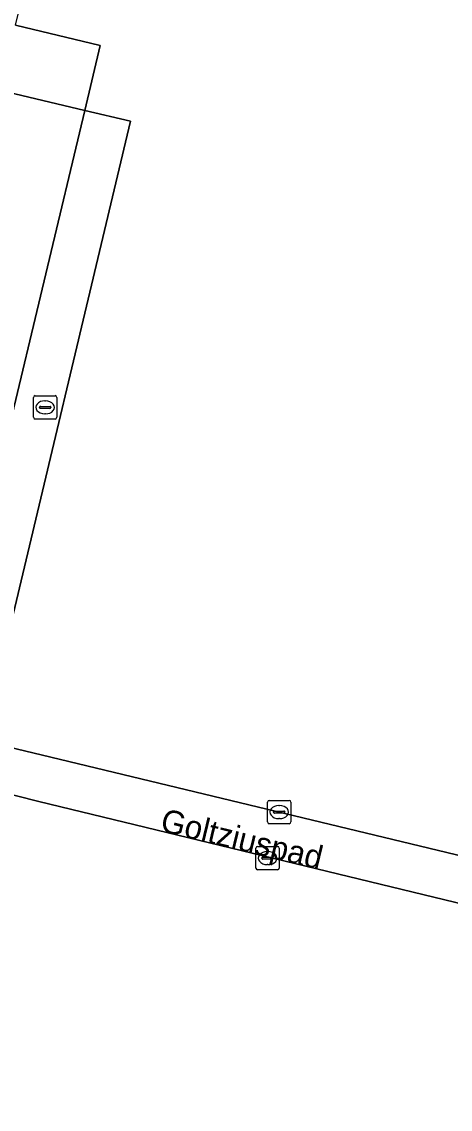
# Model space of a CAD drawing. Extents: x 162803 to 163818, y 381639 to 382475.
# Drawn here: x 163048.82 to 163067.19, y 382297.45 to 382344.03 of the extents above; entities that cross this region are included whole.
import ezdxf

# ---------------------------------------------------------------- set-up
doc = ezdxf.new("R2010")
doc.units = 0
for name, color, linetype in [('IMGEO_Erf', 7, 'Continuous'), ('IMGEO_Kolk', 7, 'Continuous'), ('IMGEO_Openbare_ruimte_label', 7, 'Continuous'), ('IMGEO_Pand', 7, 'Continuous'), ('IMGEO_Rioolput', 7, 'Continuous'), ('IMGEO_Voetpad_open', 7, 'Continuous')]:
    doc.layers.add(name, color=color, linetype=linetype)

msp = doc.modelspace()

# ---------------------------------------------------------------- linework, layer by layer
at = {"layer": 'IMGEO_Erf'}
for points in [[(163047.148, 382313.237), (163050.064, 382312.535), (163072.437, 382307.153), (163073.044, 382309.695), (163078.774, 382333.702), (163080.732, 382333.247), (163081.463, 382336.312), (163085.348, 382335.385), (163086.911, 382341.81), (163082.923, 382342.771), (163082.98, 382343.013), (163078.703, 382344.022), (163078.603, 382343.596), (163074.714, 382344.513)], [(163048.554, 382343.877), (163052.188, 382343.009), (163051.523, 382340.227), (163053.48, 382339.765), (163047.736, 382315.702)], [(163048.239, 382218.67), (163052.52, 382217.651), (163052.587, 382217.933), (163056.662, 382216.932), (163057.383, 382219.931), (163058.384, 382224.091), (163054.451, 382225.06), (163052.509, 382225.538), (163058.483, 382250), (163071.966, 382305.208), (163049.551, 382310.636), (163046.613, 382311.37)]]:
    msp.add_lwpolyline(points, dxfattribs=at)
msp.add_lwpolyline([(163051.523, 382340.227), (163047.931, 382341.085), (163046.216, 382334.103), (163044.5, 382327.12), (163048.185, 382326.24)], close=True, dxfattribs=at)
at = {"layer": 'IMGEO_Kolk'}
for p, q in [((163059.429, 382310.682), (163060.281, 382310.682)), ((163059.354, 382309.756), (163059.354, 382310.608)), ((163059.613, 382310.176), (163059.613, 382310.188)), ((163059.656, 382310.225), (163060.054, 382310.225)), ((163059.842, 382310.462), (163059.867, 382310.462)), ((163060.097, 382310.188), (163060.097, 382310.176)), ((163060.355, 382310.608), (163060.355, 382309.756)), ((163060.051, 382310.139), (163059.653, 382310.139)), ((163059.865, 382309.902), (163059.84, 382309.902)), ((163060.281, 382309.682), (163059.429, 382309.682)), ((163058.856, 382307.785), (163058.856, 382308.637)), ((163058.931, 382308.711), (163059.783, 382308.711)), ((163059.344, 382308.491), (163059.369, 382308.491)), ((163059.857, 382308.637), (163059.857, 382307.785)), ((163059.115, 382308.205), (163059.115, 382308.217)), ((163059.553, 382308.168), (163059.155, 382308.168)), ((163059.158, 382308.254), (163059.556, 382308.254)), ((163059.367, 382307.931), (163059.342, 382307.931)), ((163059.599, 382308.217), (163059.599, 382308.205)), ((163059.783, 382307.711), (163058.931, 382307.711))]:
    msp.add_line(p, q, dxfattribs=at)
for points in [[(163059.429, 382310.682), (163060.281, 382310.682)], [(163059.354, 382309.756), (163059.354, 382310.608)], [(163060.355, 382310.608), (163060.355, 382309.756)], [(163060.281, 382309.682), (163059.429, 382309.682)], [(163058.856, 382307.785), (163058.856, 382308.637)], [(163058.931, 382308.711), (163059.783, 382308.711)], [(163059.857, 382308.637), (163059.857, 382307.785)], [(163059.783, 382307.711), (163058.931, 382307.711)]]:
    msp.add_lwpolyline(points, dxfattribs=at)
for centre, radius, start, end in [((163059.431, 382310.606), 0.0765, 91.552, 178.448), ((163059.431, 382310.606), 0.0765, 91.552, 178.448), ((163060.279, 382310.606), 0.0765, 1.552, 88.448), ((163060.279, 382310.606), 0.0765, 1.552, 88.448), ((163059.653, 382310.185), 0.0403, 85.8775, 175.7526), ((163059.65, 382310.175), 0.0366, 178.938, 274.7102), ((163060.054, 382310.182), 0.043, 264.8664, 352.4533), ((163060.058, 382310.187), 0.0386, 1.7309, 96.639), ((163059.431, 382309.758), 0.0765, 181.552, 268.448), ((163059.431, 382309.758), 0.0765, 181.552, 268.448), ((163060.279, 382309.758), 0.0765, 271.552, 358.448), ((163060.279, 382309.758), 0.0765, 271.552, 358.448), ((163058.933, 382308.635), 0.0765, 91.552, 178.448), ((163058.933, 382308.635), 0.0765, 91.552, 178.448), ((163059.781, 382308.635), 0.0765, 1.552, 88.448), ((163059.781, 382308.635), 0.0765, 1.552, 88.448), ((163059.155, 382308.214), 0.0403, 85.8775, 175.7526), ((163059.152, 382308.204), 0.0366, 178.938, 274.7102), ((163059.556, 382308.211), 0.043, 264.8664, 352.4533), ((163059.56, 382308.216), 0.0386, 1.7309, 96.639), ((163058.933, 382307.787), 0.0765, 181.552, 268.448), ((163058.933, 382307.787), 0.0765, 181.552, 268.448), ((163059.781, 382307.787), 0.0765, 271.552, 358.448), ((163059.781, 382307.787), 0.0765, 271.552, 358.448)]:
    msp.add_arc(centre, radius, start, end, dxfattribs=at)
for centre, major_axis, ratio, start_param, end_param in [((163059.841, 382310.182), (-0.387, 0.002), 0.722429, 4.712389, 7.853982), ((163059.866, 382310.182), (-0.39, 0.002), 0.717154, 1.570796, 4.712389), ((163059.343, 382308.211), (-0.387, 0.002), 0.722429, 4.712389, 7.853982), ((163059.368, 382308.211), (-0.39, 0.002), 0.717154, 1.570796, 4.712389)]:
    msp.add_ellipse(centre, major_axis=major_axis, ratio=ratio, start_param=start_param, end_param=end_param, dxfattribs=at)
at = {"layer": 'IMGEO_Pand'}
msp.add_lwpolyline([(163036.903, 382336.391), (163046.216, 382334.103), (163047.931, 382341.085), (163051.523, 382340.227), (163052.188, 382343.009), (163048.554, 382343.877), (163050.133, 382350.305), (163050.315, 382351.044), (163043.932, 382352.612), (163043.98, 382352.805), (163043.006, 382353.044), (163042.956, 382352.84), (163041.059, 382353.306)], close=True, dxfattribs=at)
at = {"layer": 'IMGEO_Rioolput'}
for p, q in [((163049.326, 382327.089), (163049.326, 382327.941)), ((163049.401, 382328.015), (163050.253, 382328.015)), ((163050.327, 382327.941), (163050.327, 382327.089)), ((163049.585, 382327.509), (163049.585, 382327.521)), ((163050.023, 382327.472), (163049.625, 382327.472)), ((163049.628, 382327.558), (163050.026, 382327.558)), ((163049.814, 382327.795), (163049.839, 382327.795)), ((163050.069, 382327.521), (163050.069, 382327.509)), ((163050.253, 382327.015), (163049.401, 382327.015)), ((163049.837, 382327.235), (163049.812, 382327.235))]:
    msp.add_line(p, q, dxfattribs=at)
for points in [[(163049.326, 382327.089), (163049.326, 382327.941)], [(163049.401, 382328.015), (163050.253, 382328.015)], [(163050.327, 382327.941), (163050.327, 382327.089)], [(163050.253, 382327.015), (163049.401, 382327.015)]]:
    msp.add_lwpolyline(points, dxfattribs=at)
for centre, radius, start, end in [((163049.403, 382327.939), 0.0765, 91.552, 178.448), ((163049.403, 382327.939), 0.0765, 91.552, 178.448), ((163050.251, 382327.939), 0.0765, 1.552, 88.448), ((163050.251, 382327.939), 0.0765, 1.552, 88.448), ((163049.625, 382327.518), 0.0403, 85.8775, 175.7526), ((163049.622, 382327.508), 0.0366, 178.938, 274.7102), ((163050.026, 382327.515), 0.043, 264.8664, 352.4533), ((163050.03, 382327.52), 0.0386, 1.7309, 96.639), ((163049.403, 382327.091), 0.0765, 181.552, 268.448), ((163049.403, 382327.091), 0.0765, 181.552, 268.448), ((163050.251, 382327.091), 0.0765, 271.552, 358.448), ((163050.251, 382327.091), 0.0765, 271.552, 358.448)]:
    msp.add_arc(centre, radius, start, end, dxfattribs=at)
for centre, major_axis, ratio, start_param, end_param in [((163049.813, 382327.515), (-0.387, 0.002), 0.722429, 4.712389, 7.853982), ((163049.838, 382327.515), (-0.39, 0.002), 0.717154, 1.570796, 4.712389)]:
    msp.add_ellipse(centre, major_axis=major_axis, ratio=ratio, start_param=start_param, end_param=end_param, dxfattribs=at)
at = {"layer": 'IMGEO_Voetpad_open'}
for points in [[(163047.736, 382315.702), (163053.48, 382339.765), (163051.523, 382340.227), (163048.185, 382326.24), (163047.519, 382323.449), (163045.781, 382316.166)], [(163050.064, 382312.535), (163047.148, 382313.237), (163045.194, 382313.707), (163041.453, 382314.607), (163032.307, 382316.807), (163031.796, 382314.758), (163040.997, 382312.703), (163044.624, 382311.811), (163046.613, 382311.37), (163049.551, 382310.636), (163071.966, 382305.208), (163073.795, 382304.774), (163077.602, 382303.874), (163086.946, 382301.665), (163087.41, 382303.559), (163078.114, 382305.79), (163074.466, 382306.666), (163072.437, 382307.153)]]:
    msp.add_lwpolyline(points, close=True, dxfattribs=at)

# ---------------------------------------------------------------- texts
at = {"layer": 'IMGEO_Openbare_ruimte_label'}
msp.add_text('Goltziuspad', height=1, rotation=346.4084, dxfattribs=at).set_placement((163054.714, 382309.374))

doc.saveas('drawing.dxf')
